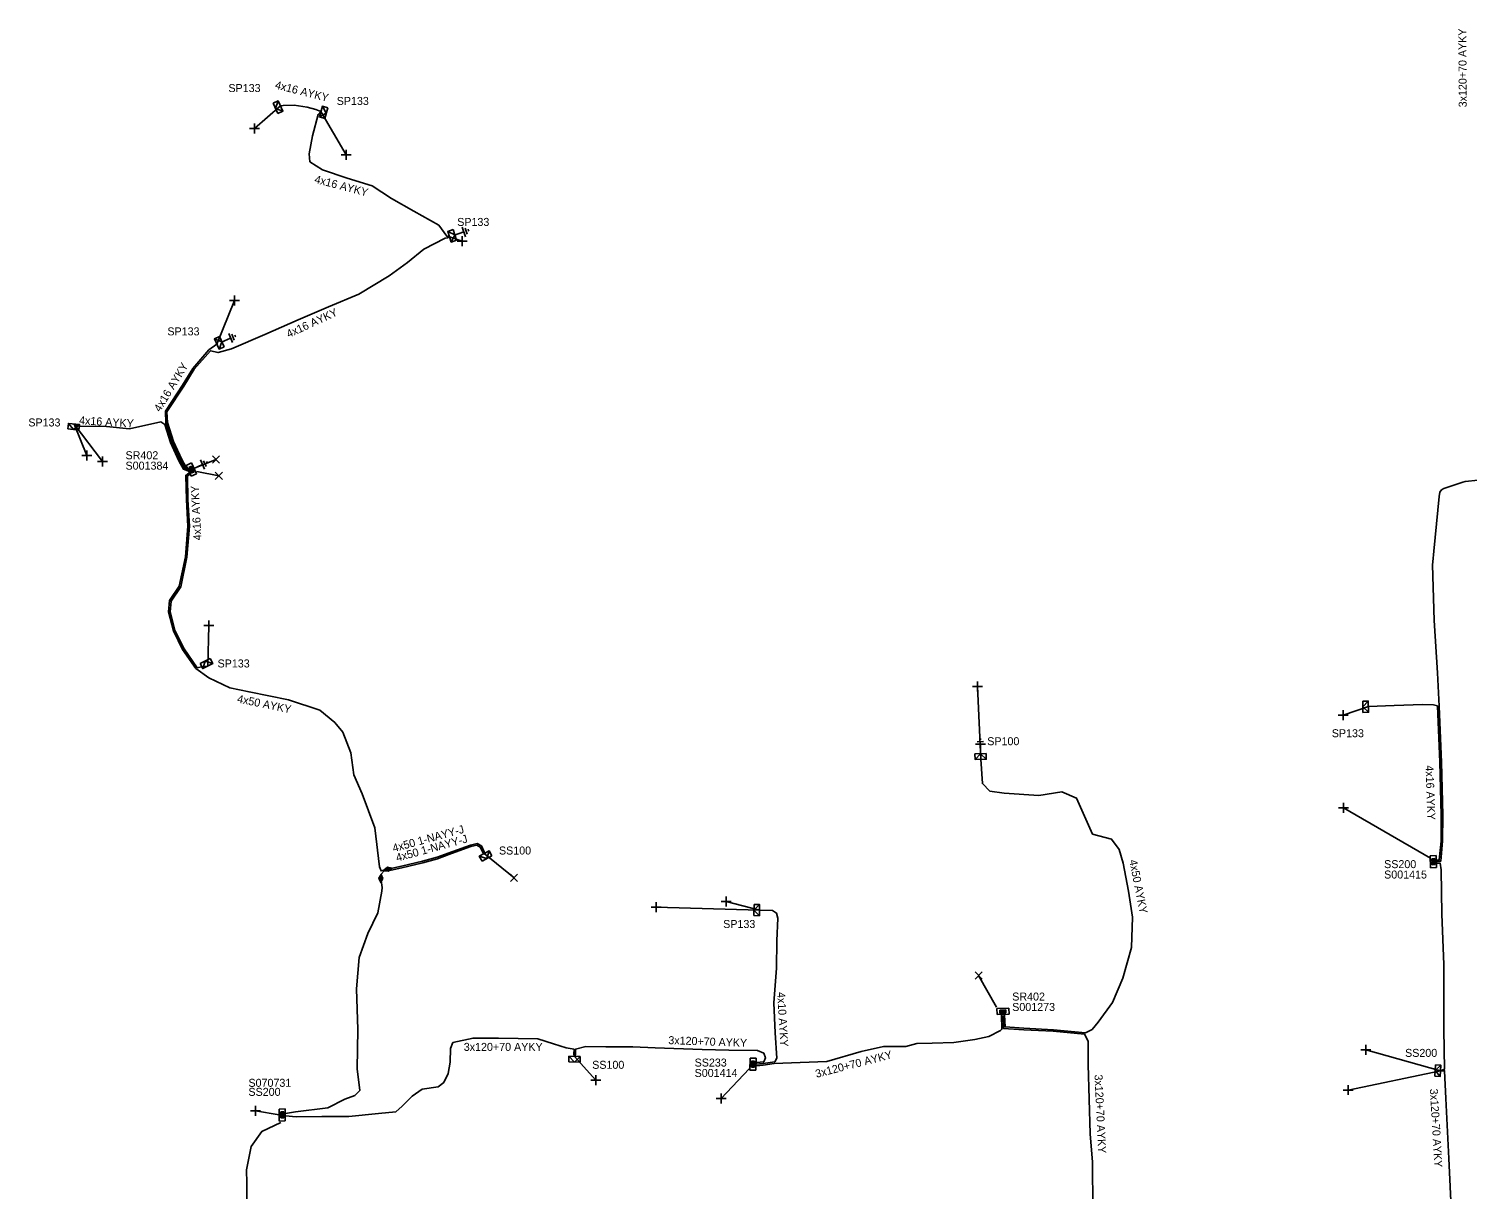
# Model space of a CAD drawing. Extents: x -763093 to -760976, y -1155572 to -1152009.
# Drawn here: x -762623.9 to -762444.1, y -1154554.8 to -1154409.8 of the extents above; entities that cross this region are included whole.
import ezdxf

# ---------------------------------------------------------------- set-up
doc = ezdxf.new("R2010")
doc.units = 0
for name, color, linetype in [('Vrstva 1', 7, 'Continuous'), ('Vrstva 14', 7, 'Continuous'), ('Vrstva 15', 7, 'Continuous'), ('Vrstva 19', 7, 'Continuous'), ('Vrstva 28', 7, 'Continuous'), ('Vrstva 29', 7, 'Continuous'), ('Vrstva 30', 7, 'Continuous'), ('Vrstva 31', 7, 'Continuous'), ('Vrstva 33', 7, 'Continuous'), ('Vrstva 34', 7, 'Continuous'), ('Vrstva 4', 7, 'Continuous'), ('Vrstva 5', 7, 'Continuous'), ('Vrstva 59', 7, 'Continuous'), ('Vrstva 6', 7, 'Continuous'), ('Vrstva 8', 7, 'Continuous'), ('Vrstva 9', 7, 'Continuous')]:
    doc.layers.add(name, color=color, linetype=linetype)

# ---------------------------------------------------------------- blocks, each defined once
blk = doc.blocks.new('NN870')
at = {"layer": 'Vrstva 4'}
for points in [[(0, -0.25), (0.5, 0), (0, 0.25), (-0.5, 0), (0, -0.25)], [(0.37, 0), (0, 0.19), (-0.36, 0), (0, -0.19), (0.37, 0)], [(0.24, 0), (0, 0.12), (-0.25, 0), (0, -0.12), (0.24, 0)], [(0.12, 0), (0, 0.06), (-0.13, 0), (0, -0.06), (0.12, 0)]]:
    blk.add_lwpolyline(points, dxfattribs=at)
blk = doc.blocks.new('NN800')
at = {"layer": 'Vrstva 1'}
for points in [[(-0.44, 0.44), (0.44, -0.44)], [(-0.44, -0.44), (0.44, 0.44)]]:
    blk.add_lwpolyline(points, dxfattribs=at)
blk = doc.blocks.new('NN620')
at = {"layer": 'Vrstva 8'}
for points in [[(0.75, 0), (-0.75, 0)], [(-0.75, 0), (-0.75, -0.75)], [(0.75, -0.75), (0.75, 0)], [(-0.75, -0.75), (0.75, -0.75)], [(0.37, -0.18), (-0.38, -0.18)], [(-0.38, -0.18), (-0.38, -0.56)], [(-0.38, -0.56), (0.37, -0.56)], [(0.32, -0.23), (-0.33, -0.23)], [(-0.33, -0.23), (-0.33, -0.51)], [(-0.33, -0.51), (0.32, -0.51)], [(0.27, -0.27), (-0.28, -0.27)], [(-0.28, -0.27), (-0.28, -0.46)], [(-0.28, -0.46), (0.27, -0.46)], [(0.23, -0.32), (-0.23, -0.32)], [(-0.23, -0.32), (-0.23, -0.42)], [(-0.23, -0.42), (0.23, -0.42)], [(-0.19, -0.37), (0.19, -0.37)], [(0.23, -0.42), (0.23, -0.32)], [(0.27, -0.46), (0.27, -0.27)], [(0.32, -0.51), (0.32, -0.23)], [(0.37, -0.56), (0.37, -0.18)]]:
    blk.add_lwpolyline(points, dxfattribs=at)
blk = doc.blocks.new('NN630')
at = {"layer": 'Vrstva 9'}
for points in [[(0, -0.7), (-0.7, 0)], [(-0.7, -0.7), (-0.7, 0), (0.7, 0), (0.7, -0.7)], [(-0.7, -0.7), (0.7, -0.7)], [(0, -0.7), (0.7, 0)]]:
    blk.add_lwpolyline(points, dxfattribs=at)
blk = doc.blocks.new('NN810')
at = {"layer": 'Vrstva 14'}
for points in [[(0, -0.64), (0, -1.89)], [(0.63, -1.89), (-0.62, -1.89)], [(0.39, -2.2), (-0.4, -2.2)], [(0, -2.52), (-0.12, -2.52)], [(0.14, -2.52), (0, -2.52)]]:
    blk.add_lwpolyline(points, dxfattribs=at)

msp = doc.modelspace()

# ---------------------------------------------------------------- linework, layer by layer
at = {"layer": 'Vrstva 5'}
for points in [[(-762604.14, -1154464.61), (-762604.25, -1154464.57), (-762604.78, -1154463.64), (-762605.81, -1154461.38), (-762606.55, -1154459.01), (-762606.62, -1154457.68), (-762604.53, -1154454.46), (-762603.23, -1154452.37), (-762601.18, -1154450.04), (-762600.23, -1154450.27), (-762598.55, -1154449.8), (-762594.4, -1154448.01), (-762590.22, -1154446.19), (-762586.44, -1154444.57), (-762582.64, -1154442.97), (-762578.86, -1154440.7), (-762576.58, -1154439.04), (-762574.53, -1154437.37), (-762571.86, -1154435.98), (-762571.58, -1154435.93), (-762571.31, -1154435.8), (-762571.66, -1154435.75), (-762572.65, -1154434.35), (-762575.78, -1154432.61), (-762578.58, -1154431.01), (-762580.98, -1154429.44), (-762584.1, -1154428.47), (-762587.18, -1154427.46), (-762588.75, -1154426.42), (-762588.86, -1154425.43), (-762588.42, -1154423.17), (-762587.73, -1154420.53), (-762587.39, -1154420.16), (-762588.01, -1154419.89), (-762589.09, -1154419.6), (-762590.73, -1154419.36), (-762592.1, -1154419.4), (-762592.43, -1154419.46)], [(-762604.05, -1154464.85), (-762604.4, -1154464.71), (-762604.96, -1154463.73), (-762606, -1154461.45), (-762606.75, -1154459.05), (-762606.82, -1154457.62), (-762604.69, -1154454.36), (-762603.39, -1154452.25), (-762601.37, -1154449.94), (-762600.4, -1154449.21)], [(-762603.94, -1154465.1), (-762604.55, -1154464.85), (-762605.14, -1154463.82), (-762606.19, -1154461.52), (-762606.89, -1154459.26), (-762607.38, -1154458.94), (-762611.29, -1154459.79), (-762614.17, -1154459.52), (-762617.54, -1154459.46), (-762618.24, -1154459.21)], [(-762579.02, -1154514.84), (-762579.86, -1154515.06), (-762580.06, -1154514.55), (-762580.63, -1154509.67), (-762582.22, -1154505.43), (-762583.25, -1154503.05), (-762583.65, -1154500.29), (-762584.64, -1154497.7), (-762585.65, -1154496.49), (-762587.53, -1154494.98), (-762591.42, -1154493.69), (-762596.35, -1154492.68), (-762598.77, -1154492.17), (-762601.4, -1154490.92), (-762603.02, -1154489.76), (-762604.67, -1154487.39), (-762605.81, -1154485.04), (-762606.44, -1154482.68), (-762606.29, -1154481.28), (-762605.09, -1154479.46), (-762604.32, -1154475.82), (-762604.01, -1154471.98), (-762604.2, -1154468.7), (-762604.27, -1154465.64), (-762603.86, -1154465.29)], [(-762603.76, -1154465.47), (-762604.07, -1154465.72), (-762604, -1154468.7), (-762603.81, -1154471.98), (-762604.12, -1154475.84), (-762604.91, -1154479.54), (-762606.09, -1154481.34), (-762606.24, -1154482.66), (-762605.63, -1154484.96), (-762604.49, -1154487.29), (-762602.84, -1154489.67), (-762602.12, -1154489.5), (-762601.52, -1154489.46)], [(-762447.92, -1154513.9), (-762447.44, -1154513.86), (-762447.2, -1154511.34), (-762447.18, -1154508.1), (-762447.34, -1154501.45), (-762447.65, -1154494.46), (-762447.83, -1154490.29), (-762448.24, -1154483.76), (-762448.47, -1154476.79), (-762448.44, -1154476.44), (-762448.3, -1154475.09), (-762447.62, -1154468.27), (-762447.53, -1154467.74), (-762447.34, -1154467.44), (-762447.06, -1154467.28), (-762444.66, -1154466.49), (-762444.38, -1154466.37), (-762441.14, -1154466.04)], [(-762447.93, -1154513.7), (-762447.62, -1154513.68), (-762447.4, -1154511.32), (-762447.38, -1154508.1), (-762447.54, -1154501.45), (-762447.85, -1154494.44), (-762448.35, -1154494.32), (-762449.67, -1154494.25), (-762453.27, -1154494.4), (-762456.47, -1154494.53)], [(-762501.94, -1154533.06), (-762501.89, -1154534.55), (-762499.52, -1154534.7), (-762495.85, -1154534.9), (-762491.84, -1154535.29), (-762491, -1154534.87), (-762490.24, -1154533.95), (-762488.45, -1154531.49), (-762487.17, -1154528.47), (-762486.1, -1154524.65), (-762485.94, -1154520.82), (-762486.44, -1154517.6), (-762487.14, -1154514.08), (-762487.64, -1154512.4), (-762488.58, -1154511.11), (-762490.95, -1154510.46), (-762492.95, -1154505.95), (-762494.8, -1154505.19), (-762497.66, -1154505.65), (-762501.99, -1154505.35), (-762503.77, -1154505.09), (-762504.71, -1154504.15), (-762504.93, -1154501.11)], [(-762579.89, -1154515.99), (-762579.87, -1154515.47), (-762579.48, -1154515.06), (-762578.98, -1154515.04), (-762577.28, -1154514.66), (-762574.63, -1154514.03), (-762572.8, -1154513.53), (-762571.4, -1154513), (-762568.64, -1154512.02), (-762567.89, -1154511.86), (-762567.48, -1154512.08), (-762567.15, -1154512.76), (-762566.97, -1154512.9), (-762566.97, -1154512.68), (-762567.32, -1154511.94), (-762567.85, -1154511.64), (-762568.7, -1154511.82), (-762571.46, -1154512.82), (-762572.86, -1154513.33), (-762574.67, -1154513.83), (-762577.32, -1154514.46), (-762579.02, -1154514.84)], [(-762447.45, -1154540.04), (-762446.96, -1154539.83), (-762447.05, -1154534.87), (-762447.04, -1154526.76), (-762447.3, -1154520.48), (-762447.38, -1154514.92), (-762447.51, -1154514.07), (-762447.9, -1154514.1)], [(-762591.81, -1154545.39), (-762590.56, -1154545.17), (-762586.53, -1154544.66), (-762584.4, -1154543.59), (-762583.13, -1154543.14), (-762582.53, -1154542.48), (-762582.85, -1154539.78), (-762582.77, -1154534.88), (-762582.95, -1154529.78), (-762582.6, -1154525.87), (-762581.54, -1154522.9), (-762580.29, -1154520.28), (-762579.76, -1154517.59), (-762579.73, -1154517.14), (-762579.89, -1154515.99)], [(-762533.01, -1154539.23), (-762532.13, -1154539.14), (-762530.67, -1154538.93), (-762530.4, -1154538.44), (-762530.62, -1154535.28), (-762530.8, -1154531.56), (-762530.45, -1154527.21), (-762530.39, -1154523.78), (-762530.26, -1154520.97), (-762530.43, -1154520.33), (-762530.93, -1154520), (-762532.57, -1154519.96)], [(-762502.34, -1154533.07), (-762502.28, -1154534.84), (-762502.46, -1154535.02), (-762503.9, -1154535.75), (-762505.68, -1154536.11), (-762508.3, -1154536.51), (-762511, -1154536.57), (-762512.89, -1154536.64), (-762514.3, -1154537.01), (-762517.06, -1154537), (-762519.86, -1154537.64), (-762524.14, -1154538.88), (-762527.47, -1154539.01), (-762530.72, -1154539.13), (-762532.11, -1154539.34), (-762532.94, -1154539.42)], [(-762490.92, -1154557.21), (-762490.96, -1154551.45), (-762491.25, -1154547.93), (-762491.37, -1154543.58), (-762491.5, -1154539.27), (-762491.5, -1154536.35), (-762491.95, -1154535.48), (-762495.87, -1154535.1), (-762499.54, -1154534.9), (-762502.09, -1154534.74), (-762502.14, -1154533.12)], [(-762532.94, -1154539.02), (-762532.04, -1154538.93), (-762531.84, -1154538.43), (-762532.05, -1154537.84), (-762532.82, -1154537.52), (-762536.41, -1154537.46), (-762539.73, -1154537.36), (-762545.61, -1154537.17), (-762548.42, -1154537.04), (-762551.76, -1154537.05), (-762554.26, -1154536.99), (-762555.55, -1154537.33), (-762555.58, -1154537.97), (-762555.69, -1154538.24), (-762555.77, -1154537.95), (-762555.75, -1154537.34), (-762556.73, -1154537.17), (-762558.32, -1154536.67), (-762560.29, -1154536.06), (-762565.21, -1154535.98), (-762568.36, -1154535.94), (-762570.88, -1154536.51), (-762571.2, -1154537.24), (-762571.25, -1154538.94), (-762571.48, -1154540.37), (-762572.04, -1154541.52), (-762572.75, -1154542.05), (-762574.73, -1154542.32), (-762575.99, -1154543.21), (-762577.23, -1154544.46), (-762578.04, -1154545.18), (-762580.17, -1154545.39), (-762583.88, -1154545.74), (-762587.28, -1154545.74), (-762590.48, -1154545.8), (-762591.81, -1154545.68)], [(-762445.71, -1154595.05), (-762445.25, -1154595.02), (-762445.07, -1154594.66), (-762444.99, -1154594.42), (-762445.02, -1154593.63), (-762445.3, -1154593.16), (-762445.42, -1154592.89), (-762445.58, -1154591.41), (-762445.59, -1154585.49), (-762445.94, -1154579.97), (-762446, -1154573.56), (-762446.06, -1154571.34), (-762446.4, -1154571.33), (-762446.73, -1154571.21), (-762446.39, -1154571.13), (-762446.06, -1154571.14), (-762446.04, -1154564.61), (-762446.11, -1154558.04), (-762446.44, -1154550.98), (-762446.8, -1154543.49), (-762446.96, -1154540.03), (-762447.45, -1154540.04)], [(-762595.83, -1154577.36), (-762595.94, -1154576.91), (-762596.59, -1154575.89), (-762596.86, -1154574.08), (-762596.96, -1154573.09), (-762597.12, -1154571.85), (-762596.95, -1154569.71), (-762596.52, -1154566.13), (-762596.58, -1154561.37), (-762596.7, -1154558.13), (-762596.63, -1154554.1), (-762596.69, -1154552.42), (-762596.12, -1154549.48), (-762594.77, -1154547.62), (-762592.4, -1154546.5)]]:
    msp.add_lwpolyline(points, dxfattribs=at)
at = {"layer": 'Vrstva 59'}
for points in [[(-762592.43, -1154419.46), (-762595.7, -1154422.29)], [(-762587.39, -1154420.16), (-762584.22, -1154425.57)], [(-762571.31, -1154435.8), (-762569.72, -1154436.37)], [(-762600.4, -1154449.21), (-762598.17, -1154443.78)], [(-762618.24, -1154459.21), (-762614.69, -1154463.88)], [(-762618.24, -1154459.21), (-762616.62, -1154463.13)], [(-762603.11, -1154464.7), (-762600.48, -1154463.64)], [(-762602.9, -1154465.16), (-762600.14, -1154465.68)], [(-762601.52, -1154489.46), (-762601.39, -1154484.4)], [(-762504.93, -1154501.11), (-762505.31, -1154492)], [(-762456.47, -1154494.53), (-762459.63, -1154495.6)], [(-762448.7, -1154513.47), (-762459.59, -1154507.17)], [(-762566.97, -1154512.9), (-762563.24, -1154515.92)], [(-762532.57, -1154519.96), (-762545.47, -1154519.58)], [(-762532.57, -1154519.96), (-762536.72, -1154518.89)], [(-762502.96, -1154532.1), (-762505.19, -1154528.13)], [(-762447.45, -1154540.04), (-762456.81, -1154537.42)], [(-762555.69, -1154538.24), (-762553.01, -1154541.22)], [(-762533.86, -1154539.79), (-762537.38, -1154543.5)], [(-762447.45, -1154540.04), (-762459.01, -1154542.44)], [(-762592.6, -1154545.56), (-762595.54, -1154545.06)]]:
    msp.add_lwpolyline(points, dxfattribs=at)

# ---------------------------------------------------------------- block references
at = {"layer": 'Vrstva 15'}
for p, rotation in [((-762571.31, -1154435.8), 108.3867605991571), ((-762600.4, -1154449.21), 113.18141102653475), ((-762603.91, -1154465.06), 114.49501945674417), ((-762504.93, -1154501.11), -178.83234997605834)]:
    msp.add_blockref('NN810', p, dxfattribs=dict(at, rotation=rotation))
at = {"layer": 'Vrstva 19'}
for p, rotation in [((-762579.02, -1154514.84), 12.60015998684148), ((-762579.89, -1154515.99), 87.79740181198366)]:
    msp.add_blockref('NN870', p, dxfattribs=dict(at, rotation=rotation))
at = {"layer": 'Vrstva 28'}
for p, rotation in [((-762603.91, -1154465.06), 114.49501945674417), ((-762447.97, -1154513.9), -88.50897224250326), ((-762502.14, -1154532.99), -177.94292598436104), ((-762533.01, -1154539.23), -90.35989439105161), ((-762591.85, -1154545.56), -89.77762221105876)]:
    msp.add_blockref('NN620', p, dxfattribs=dict(at, rotation=rotation))
at = {"layer": 'Vrstva 31'}
for p, rotation in [((-762592.43, -1154419.46), -64.74060833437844), ((-762587.39, -1154420.16), 74.55858050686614), ((-762571.31, -1154435.8), 108.51987721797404), ((-762600.4, -1154449.21), 114.59156387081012), ((-762618.24, -1154459.21), -6.344088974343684), ((-762601.52, -1154489.46), -153.19251372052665), ((-762456.47, -1154494.53), -88.49517956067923), ((-762504.93, -1154501.11), -178.8323499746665), ((-762566.97, -1154512.9), 28.51125916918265), ((-762532.57, -1154519.96), -91.2656138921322), ((-762555.69, -1154538.24), -0.9741890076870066), ((-762447.45, -1154540.04), -93.48947876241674)]:
    msp.add_blockref('NN630', p, dxfattribs=dict(at, rotation=rotation))
at = {"layer": 'Vrstva 34'}
for p, rotation in [((-762595.7, -1154422.29), 45), ((-762584.22, -1154425.57), 45), ((-762569.72, -1154436.37), 45), ((-762598.17, -1154443.78), 45), ((-762616.62, -1154463.13), 45), ((-762614.69, -1154463.88), 45), ((-762601.39, -1154484.4), 45), ((-762505.31, -1154492), 45), ((-762459.63, -1154495.6), 45), ((-762459.59, -1154507.17), 45.00000009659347), ((-762545.47, -1154519.58), 45), ((-762536.72, -1154518.89), 45), ((-762456.81, -1154537.42), 45), ((-762553.01, -1154541.22), 45), ((-762537.38, -1154543.5), 45), ((-762459.01, -1154542.44), 45), ((-762595.54, -1154545.06), 44.99999995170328)]:
    msp.add_blockref('NN800', p, dxfattribs=dict(at, rotation=rotation))
for p in [(-762600.48, -1154463.64), (-762600.14, -1154465.68), (-762563.24, -1154515.92), (-762505.19, -1154528.13)]:
    msp.add_blockref('NN800', p, dxfattribs=at)

# ---------------------------------------------------------------- texts
at = {"layer": 'Vrstva 29'}
for s, p in [('S001384', (-762611.8, -1154464.91)), ('S001415', (-762454.51, -1154516.01)), ('S001273', (-762500.99, -1154532.56)), ('S070731', (-762596.44, -1154542.04)), ('S001414', (-762540.68, -1154540.81))]:
    msp.add_text(s, height=1, dxfattribs=at).set_placement(p)
at = {"layer": 'Vrstva 30'}
for s, p in [('SR402', (-762611.8, -1154463.61)), ('SS200', (-762454.51, -1154514.71)), ('SR402', (-762500.99, -1154531.26)), ('SS233', (-762540.68, -1154539.51)), ('SS200', (-762596.44, -1154543.17))]:
    msp.add_text(s, height=1, dxfattribs=at).set_placement(p)
at = {"layer": 'Vrstva 33'}
for s, p in [('SP133', (-762598.94, -1154417.72)), ('SP133', (-762585.41, -1154419.33)), ('SP133', (-762570.35, -1154434.45)), ('SP133', (-762606.57, -1154448.13)), ('SP133', (-762623.95, -1154459.51)), ('SP133', (-762600.3, -1154489.63)), ('SP100', (-762504.11, -1154499.35)), ('SP133', (-762461.05, -1154498.35)), ('SS100', (-762565.13, -1154513.01)), ('SP133', (-762537.11, -1154522.19)), ('SS200', (-762451.89, -1154538.3)), ('SS100', (-762553.48, -1154539.79))]:
    msp.add_text(s, height=1, dxfattribs=at).set_placement(p)
at = {"layer": 'Vrstva 6'}
for s, rotation, p in [('3x120+70 AYKY', 90.245, (-762444.19, -1154419.63)), ('4x16 AYKY', 345.698, (-762593.19, -1154417.26)), ('4x16 AYKY', 345.299, (-762588.26, -1154429.04)), ('4x16 AYKY', 24.784, (-762591.41, -1154448.46)), ('4x16 AYKY', 58.656, (-762607.48, -1154457.77)), ('4x16 AYKY', 356.566, (-762617.63, -1154459.23)), ('4x16 AYKY', 92.862, (-762602.31, -1154473.72)), ('4x50 AYKY', 348.292, (-762597.91, -1154493.99)), ('4x16 AYKY', 272.052, (-762449.34, -1154501.88)), ('4x50 1-NAYY-J', 15.362, (-762578.29, -1154512.72)), ('4x50 1-NAYY-J', 15.362, (-762577.86, -1154513.91)), ('4x50 AYKY', 281.31, (-762486.37, -1154513.75)), ('4x10 AYKY', 273.381, (-762530.37, -1154530.22)), ('3x120+70 AYKY', 357.93, (-762543.98, -1154536.7)), ('3x120+70 AYKY', 0.006, (-762569.53, -1154537.55)), ('3x120+70 AYKY', 14.487, (-762525.45, -1154540.92)), ('3x120+70 AYKY', 272.718, (-762490.71, -1154540.53)), ('3x120+70 AYKY', 273.404, (-762448.8, -1154542.3))]:
    msp.add_text(s, height=1, rotation=rotation, dxfattribs=at).set_placement(p)

doc.saveas('drawing.dxf')
